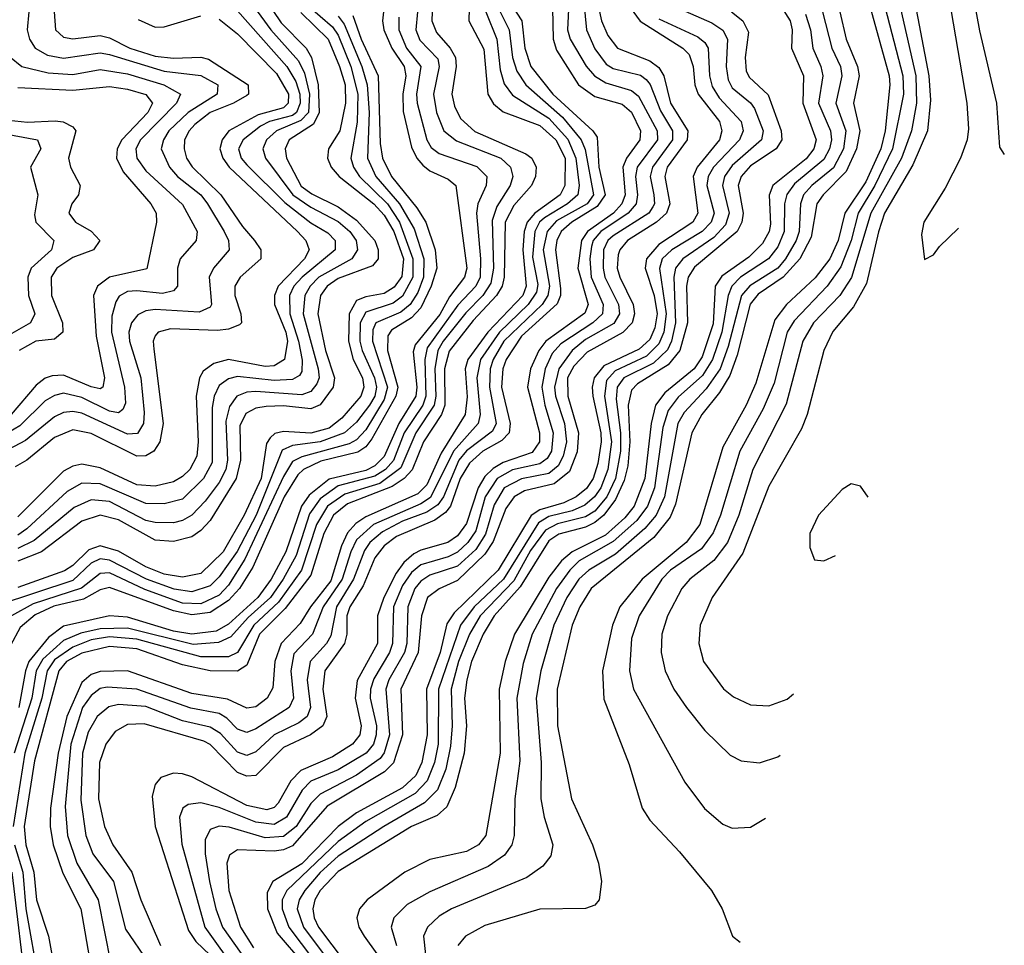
# Model space of a CAD drawing. Header units: inches. Extents: x 884549 to 1028252, y 526810 to 653624.
# Tile 1002 of 1056: x 1022854 to 1025004, y 625810 to 627833. Entities that reach past the tile are written whole.
import ezdxf

# ---------------------------------------------------------------- set-up
doc = ezdxf.new("R2010")
doc.units = ezdxf.units.IN
doc.header["$MEASUREMENT"] = 0
doc.layers.add('B0622', color=7, linetype='Continuous')

msp = doc.modelspace()

# ---------------------------------------------------------------- linework, layer by layer
at = {"layer": 'B0622', "color": 5}
for points, elevation in [([(1024927.1, 628138.8), (1024910, 628137.7), (1024890, 628127.8), (1024870, 628108), (1024855.6, 628070), (1024857.3, 628030), (1024922.5, 627650), (1024926.2, 627593.8), (1024923.4, 627570), (1024908.8, 627530), (1024875.3, 627464.7), (1024828.7, 627390), (1024823.5, 627363.5), (1024830, 627308.8), (1024850, 627318.9), (1024862.7, 627337.3), (1024903.6, 627376.4), (1024904.2, 627376.8)], 3220), ([(1024970, 628053.9), (1024950, 628053.6), (1024932.3, 628027.7), (1024932, 627908), (1024950, 627808.5), (1024986.9, 627650), (1024993.9, 627553.9), (1025004.3, 627538.1)], 3240), ([(1024098.8, 627950), (1024124.8, 627830), (1024138.2, 627798.2), (1024159.3, 627770), (1024230, 627742.3), (1024250, 627727.7), (1024260.6, 627710), (1024275.6, 627650), (1024313.3, 627590), (1024312, 627570), (1024267.9, 627510), (1024263.2, 627490), (1024274.1, 627430), (1024266.8, 627410), (1024244.6, 627390), (1024181.6, 627350), (1024164.5, 627330), (1024160.9, 627319.1), (1024159.1, 627290), (1024164.8, 627270), (1024193.9, 627210), (1024196.7, 627190), (1024191.3, 627170), (1024171.1, 627148.9), (1024093.5, 627106.5), (1024064.2, 627075.8), (1024050.7, 627050), (1024051.4, 627010), (1024074.2, 626930), (1024071.5, 626888.5), (1024054.5, 626845.5), (1024021.4, 626818.6), (1023956.6, 626803.4), (1023933.8, 626790), (1023915.7, 626764.3), (1023887.8, 626692.2), (1023870, 626665.2), (1023810, 626607.1), (1023770, 626589.1), (1023745, 626570), (1023731.4, 626530), (1023724.6, 626450), (1023686.4, 626370), (1023689.8, 626270.2), (1023670.7, 626209.3), (1023650.9, 626189.1), (1023526, 626114), (1023450, 626027.8), (1023430, 626018.8), (1023410, 626016.3), (1023330, 626019.1), (1023312.6, 626007.4), (1023306.9, 625990), (1023311.1, 625930), (1023336.1, 625850), (1023365, 625805)], 2880), ([(1023836.9, 627910), (1023835.1, 627830), (1023868, 627768), (1023876.6, 627670), (1023888.7, 627648.7), (1023910, 627631.5), (1023990, 627601.2), (1024025.2, 627570), (1024045, 627530), (1024044.9, 627470), (1024034.6, 627450), (1023978.9, 627410), (1023962.5, 627390), (1023955.9, 627370), (1023952.9, 627330), (1023960.1, 627250), (1023953.2, 627230), (1023876.8, 627150), (1023833.1, 627090), (1023827.2, 627070), (1023831.3, 627008.7), (1023827.1, 626970), (1023774.6, 626885.4), (1023743.5, 626816.5), (1023723.4, 626796.6), (1023610, 626746.4), (1023588, 626732), (1023570, 626711.2), (1023556.7, 626683.3), (1023533.5, 626606.5), (1023489.1, 626550), (1023466.9, 626513.1), (1023425, 626470), (1023411.1, 626430), (1023407, 626373.1), (1023394.4, 626350), (1023370, 626331.4), (1023350, 626328.6), (1023308, 626348), (1023230, 626360.2), (1023090, 626410), (1023030, 626408.6), (1023010, 626401.8), (1022990, 626384.6), (1022957, 626310), (1022938.6, 626230), (1022921.5, 626110), (1022920.7, 626070), (1022927, 626030), (1022948.1, 625968.1), (1022987.9, 625890), (1023008.7, 625768.7)], 2720), ([(1024490, 627904), (1024536.7, 627830), (1024540.9, 627810), (1024539.3, 627770), (1024565.7, 627710), (1024564.2, 627650), (1024593.7, 627570), (1024588.7, 627550), (1024571.6, 627528.4), (1024498.5, 627470), (1024490.9, 627449.1), (1024493.9, 627386.1), (1024490.6, 627369.4), (1024476.6, 627343.4), (1024446.4, 627313.6), (1024387.8, 627272.2), (1024372.6, 627250), (1024368.3, 627168.3), (1024344.2, 627095.8), (1024327.1, 627070), (1024262.9, 627017.1), (1024242.9, 626990), (1024232.9, 626950), (1024219.6, 626830), (1024196.1, 626770), (1024175.9, 626744.1), (1024133.6, 626706.4), (1024060.7, 626670), (1024037.4, 626650), (1024010, 626614.9), (1023934.5, 626490), (1023914.2, 626430), (1023901.5, 626370), (1023903.2, 626230), (1023872, 626050), (1023855.8, 626030), (1023830, 626015.4), (1023750, 625998), (1023695.1, 625970), (1023612.7, 625910), (1023596.2, 625890), (1023590.4, 625870), (1023595, 625850), (1023606.2, 625830), (1023658.4, 625758.4)], 3020), ([(1022878, 627890), (1022870.6, 627810), (1022875.4, 627790), (1022888, 627770), (1022914.9, 627754.9), (1022950, 627748.1), (1023030, 627759.9), (1023050, 627756.5), (1023170, 627720.2), (1023250, 627710.4), (1023287.2, 627690), (1023285.5, 627670), (1023222, 627630), (1023179.8, 627590), (1023167.9, 627570), (1023163.4, 627550), (1023181.3, 627510), (1023199, 627490), (1023249.5, 627450), (1023264.1, 627430), (1023300.9, 627370), (1023310.1, 627350), (1023311.7, 627330), (1023277.7, 627290), (1023268.3, 627270), (1023272.9, 627210), (1023270, 627204.3), (1023246.5, 627193.5), (1023150, 627199.4), (1023130, 627196.8), (1023112.1, 627187.9), (1023098.3, 627170), (1023092.8, 627150), (1023094.1, 627130), (1023118.4, 627050), (1023126, 626974), (1023124.4, 626950), (1023111.7, 626928.3), (1023090, 626926.9), (1022990, 626972.8), (1022970, 626976.4), (1022950, 626974), (1022930, 626965.1), (1022866.8, 626913.2), (1022830, 626893.5)], 2360), ([(1022926.3, 627890), (1022932.6, 627810), (1022950, 627794.5), (1022970, 627790.6), (1023030, 627798.2), (1023050, 627793.1), (1023094.5, 627770), (1023150, 627752.5), (1023190, 627748.2), (1023250, 627750.7), (1023266.6, 627746.6), (1023353.3, 627690), (1023353.8, 627670), (1023350, 627667), (1023321.2, 627650), (1023269.9, 627630.1), (1023236.7, 627603.3), (1023224.1, 627590), (1023214.4, 627570), (1023213.2, 627550), (1023218.6, 627530), (1023231.1, 627511.1), (1023293.4, 627450), (1023340.7, 627380.7), (1023367.2, 627350), (1023381, 627330), (1023380.6, 627310), (1023335.4, 627270), (1023324.2, 627250), (1023324.3, 627230), (1023337.1, 627190), (1023338.4, 627170), (1023334, 627166), (1023310, 627156.6), (1023286.2, 627153.8), (1023183.2, 627156.8), (1023156.8, 627150), (1023150, 627141.6), (1023145.8, 627130), (1023147.3, 627112.7), (1023167.5, 626950), (1023160.3, 626910), (1023146.8, 626890), (1023130, 626879.7), (1023110, 626878.6), (1023010, 626928.2), (1022970, 626936.5), (1022930, 626919.5), (1022870, 626869.9), (1022844.7, 626855.3)], 2380), ([(1023390, 627877.7), (1023425.5, 627825.5), (1023479.7, 627770), (1023491.7, 627750), (1023506.1, 627690), (1023508.5, 627630), (1023495.6, 627604.4), (1023443, 627570), (1023433.8, 627550), (1023436.9, 627530), (1023468.9, 627468.9), (1023492, 627452), (1023550, 627423.4), (1023590, 627394.4), (1023629.8, 627350), (1023636.9, 627330), (1023637.3, 627310), (1023624.9, 627295.1), (1023550, 627267), (1023525.3, 627250), (1023511.4, 627230), (1023505.6, 627190), (1023522.3, 627110), (1023541.7, 627050), (1023539, 627030), (1023510, 626991.3), (1023490, 626982.2), (1023430, 626988.8), (1023392.4, 626987.6), (1023370, 626984.1), (1023348.1, 626971.9), (1023335.1, 626944.9), (1023336.4, 626870), (1023327.1, 626830), (1023270, 626738.6), (1023250, 626716.3), (1023230, 626702.8), (1023190, 626692.6), (1023150, 626695.2), (1023070, 626739.5), (1023030, 626749.8), (1022990, 626736.9), (1022901.9, 626670), (1022850, 626649.8)], 2480), ([(1023653.3, 627890), (1023646.5, 627830), (1023649.7, 627810.3), (1023666.6, 627770), (1023694.1, 627730), (1023697.6, 627710), (1023690.7, 627670), (1023691.8, 627631.8), (1023710, 627553.8), (1023721.3, 627530), (1023734.7, 627514.7), (1023750, 627502.4), (1023790, 627484.3), (1023806.3, 627470), (1023830.5, 627290), (1023825.8, 627270), (1023793.1, 627226.9), (1023771.6, 627188.4), (1023717.9, 627122.1), (1023713.3, 627106.7), (1023721.8, 627030), (1023719.1, 627010), (1023681.9, 626950), (1023650, 626878.3), (1023630, 626858), (1023610, 626847.4), (1023530, 626829), (1023486, 626794), (1023469.8, 626770), (1023435.2, 626670), (1023403.6, 626610), (1023374.3, 626570), (1023310, 626511.7), (1023283.2, 626496.8), (1023230, 626490), (1023190, 626496.9), (1023090, 626527.4), (1023050, 626530.1), (1022950, 626507.4), (1022917.5, 626482.5), (1022874.4, 626430), (1022866.9, 626410), (1022852.6, 626330)], 2620), ([(1024739.1, 627879.1), (1024782.9, 627710), (1024784.2, 627670), (1024760.4, 627550), (1024721.2, 627470), (1024685, 627410), (1024669.9, 627350), (1024647.5, 627292.5), (1024617.7, 627250), (1024545.6, 627174.4), (1024530.3, 627150), (1024501.7, 627038.3), (1024477.8, 626982.2), (1024426.7, 626890), (1024384.9, 626750), (1024368.4, 626711.6), (1024343.4, 626676.6), (1024275.2, 626630), (1024256.2, 626610), (1024206.7, 626530), (1024190, 626480.5), (1024186, 626410), (1024194.7, 626370), (1024307, 626167), (1024349.3, 626109.3), (1024390, 626074.8), (1024410, 626066.4), (1024450, 626068.6), (1024482.6, 626088.4)], 3140), ([(1024770, 627890), (1024810.9, 627710), (1024812.5, 627650), (1024801.4, 627590), (1024780.1, 627530), (1024712.8, 627410), (1024670.4, 627269.6), (1024645, 627230), (1024587.8, 627170), (1024564.1, 627130), (1024527.8, 626992.2), (1024454.8, 626850), (1024424.6, 626750), (1024399.5, 626690), (1024370, 626650.8), (1024317.6, 626610), (1024300.4, 626590), (1024268.5, 626530), (1024256.3, 626490), (1024255.2, 626450), (1024264, 626410), (1024282.5, 626370), (1024310.6, 626330), (1024350, 626279.8), (1024405.8, 626225.8), (1024430, 626213), (1024470, 626208.9), (1024510, 626222.2), (1024515.1, 626225.5)], 3160), ([(1024805.9, 627885.9), (1024839.4, 627710), (1024843.2, 627656.8), (1024836.5, 627590), (1024804.6, 627515.3), (1024742.9, 627410), (1024729.2, 627369.2), (1024703.5, 627256.5), (1024674.9, 627205.1), (1024630, 627151.4), (1024610.1, 627110), (1024573.9, 626970), (1024561.5, 626938.5), (1024490, 626813.1), (1024433.3, 626666.7), (1024366.5, 626570), (1024340.1, 626510), (1024337.5, 626470), (1024347.7, 626430), (1024390.8, 626370.8), (1024413.1, 626353.1), (1024450, 626335.8), (1024490, 626333.5), (1024530, 626348.4), (1024544, 626359.8)], 3180), ([(1023483.5, 627863.5), (1023537, 627817), (1023550, 627798.4), (1023577.1, 627730), (1023592.6, 627670), (1023591.1, 627608.9), (1023577.4, 627530), (1023583.1, 627510), (1023596.1, 627490), (1023657.2, 627430), (1023683.7, 627390), (1023712.9, 627310), (1023712.8, 627270), (1023690, 627228.7), (1023670, 627213.5), (1023610, 627193.2), (1023597.9, 627170), (1023597.1, 627130), (1023601.8, 627110), (1023629.1, 627050), (1023633.4, 627030), (1023630, 627010), (1023618, 626990), (1023590, 626953), (1023563.7, 626930), (1023510, 626910.3), (1023450, 626902), (1023427.7, 626892.3), (1023370.4, 626750), (1023329, 626671), (1023290, 626615.1), (1023270, 626595.8), (1023230, 626582.6), (1023191.8, 626588.2), (1023131, 626610), (1023050, 626652.1), (1023030, 626654.4), (1023010, 626645.4), (1022970, 626607.5), (1022806.3, 626553.7)], 2540), ([(1023358.6, 627870), (1023402.4, 627810), (1023462.7, 627742.7), (1023475.9, 627715.9), (1023486.9, 627670), (1023484.7, 627630), (1023468.1, 627611.9), (1023415.2, 627590), (1023393.2, 627570), (1023385, 627550), (1023390.7, 627530), (1023450.6, 627450), (1023490, 627422.7), (1023550, 627391.5), (1023575.5, 627370), (1023589.2, 627350), (1023591.8, 627330), (1023579.6, 627310), (1023507.8, 627270), (1023488.3, 627250), (1023477.2, 627230), (1023473.2, 627190), (1023506.2, 627070), (1023508.2, 627050), (1023503.1, 627036.9), (1023490, 627020.1), (1023470, 627012.8), (1023370, 627020), (1023350, 627018.8), (1023328.2, 627010), (1023312.6, 626987.4), (1023304.7, 626955.3), (1023308.2, 626870), (1023304.2, 626850), (1023290, 626821.5), (1023259.3, 626780.7), (1023230, 626749.7), (1023210, 626738.6), (1023190, 626733.6), (1023150, 626734.1), (1023130, 626738.7), (1023050, 626780.1), (1023010, 626783.7), (1022973.3, 626766.7), (1022885.6, 626694.4), (1022850, 626677.5)], 2460), ([(1023930, 627861.5), (1023950.8, 627830), (1023957.6, 627770), (1023970.4, 627730.4), (1024018.6, 627670), (1024106.1, 627590), (1024115.5, 627575.5), (1024119.1, 627510), (1024132.9, 627450), (1024115.5, 627424.4), (1024060, 627390), (1024036.9, 627370), (1024027.2, 627350), (1024024.1, 627330), (1024034.9, 627245.1), (1024035, 627230), (1024028.2, 627211.8), (1023950, 627140.8), (1023916.3, 627090), (1023909.6, 627070), (1023906.5, 627030), (1023925.3, 626950), (1023923.1, 626930), (1023906.9, 626913.1), (1023865.9, 626890), (1023836.1, 626863.9), (1023815.8, 626830), (1023795, 626770), (1023783.9, 626756.1), (1023760.7, 626739.3), (1023676.8, 626703.2), (1023650, 626682.7), (1023630, 626656.8), (1023604.1, 626595.9), (1023575.3, 626550), (1023568.4, 626530), (1023568.9, 626490), (1023563.7, 626470), (1023520.3, 626410), (1023516, 626370), (1023525.2, 626310), (1023516.3, 626290), (1023489.6, 626270.4), (1023430, 626242.6), (1023370, 626181.6), (1023350, 626180), (1023330, 626188), (1023270, 626249.1), (1023256.1, 626256.1), (1023126, 626294), (1023090, 626292.5), (1023062.6, 626277.4), (1023042.2, 626250), (1023028.8, 626210), (1023026.1, 626130), (1023039.1, 626070), (1023057.6, 626030), (1023099.4, 625970), (1023118.6, 625910), (1023161.5, 625810)], 2780), ([(1024017.9, 627857.9), (1024019, 627790), (1024026.2, 627766.2), (1024074.3, 627690), (1024110, 627665), (1024170, 627648), (1024190.4, 627630.4), (1024210, 627590), (1024208.3, 627570), (1024179.1, 627530), (1024171.4, 627510), (1024176.2, 627450), (1024169.1, 627430), (1024150.9, 627410), (1024094.1, 627370), (1024080.7, 627350), (1024072.7, 627290), (1024095.6, 627210), (1024088.3, 627191.7), (1024002.9, 627130), (1023987.7, 627110), (1023969.4, 627070), (1023963.3, 627030), (1023989.6, 626930), (1023989, 626910), (1023973, 626887), (1023910, 626865.1), (1023887.8, 626852.2), (1023870, 626834.8), (1023855.2, 626810), (1023830, 626732), (1023810, 626704.7), (1023789.5, 626690.5), (1023730, 626673.9), (1023714.6, 626665.4), (1023693.3, 626646.7), (1023676.4, 626623.6), (1023649.5, 626570), (1023635.2, 626530), (1023635.4, 626470), (1023591.2, 626388.9), (1023586.9, 626350), (1023599.8, 626290), (1023596.8, 626270), (1023581.2, 626250), (1023537.6, 626222.4), (1023467.8, 626192.2), (1023446.6, 626170), (1023419, 626121), (1023410, 626111.2), (1023394, 626106), (1023350, 626115.9), (1023230, 626178.7), (1023210, 626185.2), (1023190, 626186.5), (1023162.7, 626177.3), (1023150, 626161.8), (1023143.6, 626136.4), (1023150.4, 626069.6), (1023223, 625843), (1023238.8, 625818.8), (1023270, 625788.6)], 2820), ([(1024053.7, 627870), (1024050.4, 627810), (1024056.5, 627790), (1024091.2, 627731.2), (1024109.5, 627709.5), (1024134.4, 627694.4), (1024190, 627678), (1024205.2, 627665.2), (1024246, 627590), (1024246.8, 627570), (1024202.4, 627510), (1024198.6, 627490), (1024203.5, 627450), (1024200.2, 627430), (1024183.2, 627410), (1024123.4, 627370), (1024106.8, 627350), (1024102.9, 627337.1), (1024099.2, 627310), (1024102.3, 627270), (1024128.4, 627210), (1024127.1, 627190), (1024105.5, 627170), (1024035.8, 627124.2), (1024017, 627103), (1024001.8, 627070), (1023994.3, 627030), (1024001, 626990), (1024019.5, 626930), (1024015.3, 626890), (1024005.8, 626874.2), (1023990, 626862.2), (1023930, 626849.3), (1023896.6, 626830), (1023870.9, 626790), (1023850, 626715.9), (1023833.1, 626690), (1023810, 626669.4), (1023790, 626659.2), (1023730, 626641.7), (1023710, 626625), (1023690, 626596.6), (1023670.3, 626550), (1023668.4, 626470), (1023661.6, 626450), (1023627.5, 626392.5), (1023620.6, 626370), (1023619.8, 626350), (1023633.3, 626290), (1023632.9, 626270), (1023627, 626250), (1023610.7, 626230), (1023550, 626193.9), (1023490, 626168.6), (1023471, 626149), (1023436.7, 626090), (1023410, 626074.2), (1023370, 626079), (1023290, 626111.6), (1023250, 626121.8), (1023221.9, 626118.1), (1023210.4, 626109.6), (1023203.4, 626090), (1023208.5, 626031.5), (1023258.7, 625850), (1023329.9, 625749.9)], 2840), ([(1024086.4, 627870), (1024091.7, 627810), (1024110, 627769), (1024135.1, 627735.1), (1024150, 627725.7), (1024210, 627711), (1024221.9, 627701.9), (1024230.9, 627690.9), (1024253.3, 627633.3), (1024279.5, 627590), (1024279.4, 627570), (1024236.2, 627510), (1024230.7, 627490), (1024238.8, 627450), (1024240.2, 627430), (1024236.6, 627423.4), (1024228.2, 627410), (1024150, 627360.4), (1024138.7, 627350), (1024128.7, 627330), (1024128, 627290), (1024132.3, 627270), (1024162.1, 627210), (1024164, 627190), (1024151.3, 627168.7), (1024090, 627133.7), (1024060.5, 627110), (1024031.2, 627070), (1024022.1, 627030), (1024024.1, 627010), (1024043.9, 626950), (1024048.2, 626910), (1024041, 626879), (1024030, 626857.7), (1024010, 626840.9), (1023950, 626829.2), (1023912.3, 626810), (1023890, 626772.6), (1023871.6, 626708.4), (1023850, 626675.3), (1023810, 626638.8), (1023750, 626618.7), (1023730, 626606.2), (1023717, 626590), (1023701.6, 626550), (1023699.7, 626470), (1023694.5, 626450), (1023660.5, 626390), (1023654, 626370), (1023661.4, 626270), (1023650, 626231), (1023641.2, 626218.8), (1023590, 626182.2), (1023510, 626140.2), (1023490, 626119.8), (1023457.6, 626070), (1023430, 626047.8), (1023390, 626045.3), (1023311.6, 626068.4), (1023290, 626070.6), (1023270, 626063.4), (1023259.3, 626040.7), (1023259.3, 626010), (1023268.7, 625950), (1023282.6, 625890), (1023297.2, 625850), (1023350, 625775.2)], 2860), ([(1024179.3, 627870), (1024209.3, 627829.3), (1024302.4, 627770), (1024316.1, 627756.1), (1024324.6, 627730), (1024328.2, 627690), (1024335.9, 627670), (1024382.4, 627610), (1024387.6, 627590), (1024382.6, 627570), (1024333.4, 627510), (1024324.8, 627490), (1024335.1, 627410), (1024324.1, 627390), (1024250, 627341.1), (1024223.2, 627310), (1024220.1, 627290), (1024240, 627230), (1024246, 627190), (1024240.9, 627159.1), (1024230, 627133.6), (1024207.1, 627112.9), (1024130, 627076.2), (1024108.5, 627050), (1024104, 627030), (1024105.6, 627010), (1024123.4, 626930), (1024123.9, 626910), (1024116.9, 626863.1), (1024106.4, 626830), (1024091.9, 626808.1), (1024069.7, 626790.3), (1024042.8, 626777.2), (1023990, 626761.9), (1023971, 626749), (1023899.2, 626630), (1023803.2, 626536.8), (1023787.3, 626512.7), (1023772.5, 626450), (1023742.8, 626370), (1023744.1, 626270), (1023732, 626210), (1023718.9, 626181.1), (1023690, 626154.6), (1023590, 626099.4), (1023550, 626070.1), (1023470, 625988.2), (1023407.1, 625950), (1023394.3, 625925.7), (1023395.6, 625890), (1023416.6, 625836.6), (1023473.8, 625770)], 2920), ([(1024254.3, 627874.3), (1024365.7, 627825.7), (1024389.9, 627809.9), (1024400, 627790), (1024397.2, 627730), (1024401.1, 627701.1), (1024410, 627683.3), (1024450, 627650.9), (1024458.5, 627638.5), (1024477.5, 627590), (1024473.9, 627570), (1024410, 627514), (1024393, 627490), (1024388.6, 627470), (1024403.4, 627410), (1024395.8, 627384.2), (1024370, 627357), (1024302.6, 627310), (1024286.3, 627290), (1024282.4, 627270), (1024286.4, 627170), (1024277.9, 627130), (1024269, 627111), (1024238.1, 627081.9), (1024173.4, 627050), (1024158.7, 627030), (1024156.5, 627003.5), (1024166.5, 626930), (1024166.1, 626890), (1024155, 626830), (1024136.1, 626790), (1024110, 626759.1), (1024090, 626746.1), (1024028.7, 626731.3), (1024002.6, 626717.4), (1023970, 626672.8), (1023933.1, 626606.9), (1023859.6, 626530), (1023836.7, 626490), (1023812.2, 626430), (1023796.6, 626370), (1023798.9, 626290), (1023794.9, 626245.1), (1023784.5, 626195.5), (1023766.4, 626150), (1023738.4, 626121.6), (1023649.2, 626070), (1023550, 626005), (1023510, 625969.3), (1023476.9, 625930), (1023464.5, 625910), (1023460.5, 625890), (1023473.9, 625850), (1023566.3, 625726.3)], 2960), ([(1024708.3, 627870), (1024752.7, 627710), (1024754.6, 627690), (1024744.3, 627590), (1024734.3, 627550), (1024701.7, 627478.3), (1024656.2, 627410), (1024641.2, 627350), (1024623.1, 627310), (1024591.3, 627268.7), (1024528.8, 627210), (1024503.1, 627176.9), (1024461.9, 627038.1), (1024440.6, 626990), (1024390, 626898.6), (1024339.1, 626730), (1024309.4, 626690), (1024213.2, 626610), (1024164.9, 626550), (1024148.5, 626510), (1024127.2, 626410), (1024130, 626347.9), (1024185.3, 626205.3), (1024213.3, 626110), (1024230, 626083.5), (1024294.7, 626014.7), (1024365, 625930), (1024388.3, 625890), (1024410.4, 625830), (1024427.7, 625817)], 3120), ([(1023582, 627842), (1023600.1, 627790), (1023637.1, 627710), (1023641.7, 627561.7), (1023646.5, 627530), (1023665.8, 627490), (1023721.7, 627421.7), (1023741.4, 627390), (1023761.8, 627330), (1023765.2, 627290), (1023753, 627250), (1023730, 627202.8), (1023710, 627181), (1023665.9, 627154.1), (1023658.2, 627141.8), (1023657.7, 627110), (1023679.6, 627030), (1023675.3, 627010), (1023623.4, 626916.6), (1023610, 626899), (1023592.5, 626887.5), (1023512.1, 626867.9), (1023474.2, 626850), (1023461.8, 626838.2), (1023431.8, 626790), (1023363.6, 626636.4), (1023334.5, 626590), (1023310, 626563.8), (1023270, 626537.3), (1023230, 626532.2), (1023190, 626540.8), (1023050, 626592.2), (1023030, 626586.6), (1022993.5, 626566.5), (1022929, 626551), (1022887.7, 626532.3), (1022855, 626505), (1022834.5, 626465.5)], 2580), ([(1023550, 627840), (1023562.9, 627822.9), (1023601.6, 627730), (1023613.3, 627690), (1023617.6, 627630), (1023613.7, 627530), (1023632.2, 627490), (1023683.4, 627430), (1023715.5, 627375.5), (1023736.7, 627310), (1023735.8, 627270), (1023723.3, 627236.8), (1023706.7, 627210), (1023686.4, 627193.6), (1023632, 627170), (1023625.4, 627154.7), (1023625, 627130), (1023657.2, 627030), (1023650, 627002.9), (1023610, 626936.5), (1023590, 626914.8), (1023573.8, 626906.2), (1023470, 626877.8), (1023450, 626867), (1023430, 626834.8), (1023346, 626654), (1023310, 626597), (1023290, 626575.5), (1023250, 626556.4), (1023210, 626558.1), (1023127.3, 626587.3), (1023050, 626624), (1023030, 626622.7), (1022989.4, 626590.6), (1022884, 626556), (1022836, 626530)], 2560), ([(1023722.6, 627850), (1023719.3, 627810), (1023727.7, 627787.7), (1023767.3, 627747.3), (1023770.4, 627730), (1023757.5, 627670), (1023764.5, 627630), (1023780.5, 627590), (1023808, 627568), (1023905.1, 627530), (1023926.2, 627510), (1023930.8, 627490), (1023925.3, 627470), (1023895.8, 627424.2), (1023886.2, 627393.9), (1023888.6, 627290), (1023883, 627257), (1023865.5, 627230), (1023828.1, 627191.9), (1023779.3, 627130), (1023767.5, 627110), (1023760.4, 627070), (1023762.9, 627010), (1023759.3, 626990), (1023719.2, 626930), (1023686.4, 626853.6), (1023640.5, 626819.5), (1023563.9, 626796.1), (1023526.2, 626770), (1023502.1, 626730), (1023469.5, 626630), (1023419.7, 626560.3), (1023365.4, 626510), (1023330, 626450), (1023310, 626440.5), (1023250, 626440.5), (1023110, 626478.8), (1023050, 626484), (1023010, 626477.4), (1022970, 626462), (1022930, 626433.7), (1022914.2, 626410), (1022902.8, 626350), (1022865.3, 626230), (1022839.7, 626070)], 2660), ([(1023681.9, 627838.1), (1023682.2, 627810), (1023698.9, 627770), (1023730, 627730), (1023720.8, 627670), (1023722.1, 627650), (1023743, 627570), (1023753, 627553), (1023770, 627540), (1023852.1, 627512.1), (1023874.5, 627490), (1023873, 627470), (1023854.8, 627430), (1023851.4, 627410), (1023860.5, 627310), (1023859.4, 627270), (1023850.5, 627250), (1023811.2, 627208.8), (1023744.1, 627115.9), (1023738.6, 627090), (1023741.2, 627010), (1023734.2, 626990), (1023694, 626930), (1023670.3, 626869.8), (1023653.3, 626850), (1023630, 626834.9), (1023550, 626814.1), (1023510, 626785.7), (1023487.1, 626752.9), (1023457.9, 626662.1), (1023429.8, 626610), (1023402.1, 626570), (1023353.2, 626526.8), (1023315.5, 626484.5), (1023288.4, 626471.6), (1023232.7, 626467.3), (1023090, 626503.2), (1023030, 626502), (1022987.4, 626492.6), (1022950, 626476.1), (1022904.7, 626435.3), (1022890.4, 626410), (1022880.5, 626350), (1022842.1, 626230)], 2640), ([(1023330, 627852.1), (1023437.7, 627730), (1023457.2, 627697.2), (1023466, 627670), (1023466.9, 627650), (1023458.8, 627630), (1023450, 627623.3), (1023399.4, 627610), (1023380, 627600), (1023342.4, 627570), (1023332.1, 627550), (1023338, 627530), (1023350, 627515.7), (1023433.2, 627433.2), (1023490, 627388.6), (1023526.8, 627366.8), (1023543.4, 627350), (1023542.9, 627330), (1023470.8, 627270), (1023453.2, 627250), (1023443.5, 627230), (1023444, 627190), (1023463.1, 627130), (1023471.4, 627088.6), (1023470, 627063.8), (1023465, 627055), (1023450, 627046.2), (1023410, 627044.4), (1023330, 627053), (1023310, 627048.1), (1023290, 627033), (1023279.1, 627010), (1023274.7, 626985.3), (1023274.7, 626865.3), (1023255.3, 626830), (1023210, 626784.7), (1023170, 626774.6), (1023130, 626775.7), (1023030, 626818.6), (1022990, 626820.2), (1022957.9, 626802.1), (1022870, 626719.9), (1022850, 626706.7)], 2440), ([(1023468.4, 627848.4), (1023527.8, 627790), (1023552.8, 627730), (1023564.9, 627690), (1023565.4, 627650), (1023553, 627590), (1023528.6, 627550), (1023526.1, 627530), (1023534.4, 627510), (1023552, 627490), (1023627.2, 627430), (1023650, 627405.4), (1023671.1, 627370), (1023692.4, 627310), (1023688.9, 627271.1), (1023671.9, 627248.1), (1023650, 627234.4), (1023610, 627227.2), (1023590, 627218.9), (1023573.4, 627190), (1023572.1, 627130), (1023582.5, 627090), (1023602.6, 627050), (1023605.7, 627030), (1023599.3, 627010), (1023557.7, 626962.3), (1023530, 626940.2), (1023490, 626928.9), (1023430, 626932.7), (1023411.7, 626928.2), (1023401, 626919), (1023393.1, 626906.9), (1023381.2, 626830), (1023344.3, 626750), (1023298.9, 626670), (1023250, 626622.9), (1023210, 626614.3), (1023170, 626621.3), (1023130, 626637.2), (1023070, 626671.5), (1023030, 626682.7), (1023005.4, 626674.6), (1022970, 626639.9), (1022951.9, 626628.1), (1022850, 626591.9)], 2520), ([(1023755.2, 627850), (1023754.5, 627830), (1023764.2, 627804.2), (1023794.5, 627770), (1023805.8, 627750), (1023807, 627730), (1023798, 627670), (1023803.7, 627643.7), (1023816.8, 627616.8), (1023848.4, 627588.4), (1023959.7, 627539.7), (1023972.4, 627530), (1023981.9, 627510), (1023980.9, 627490), (1023972.1, 627470), (1023933.1, 627426.9), (1023914.5, 627390), (1023911.8, 627270), (1023907.6, 627250), (1023895.7, 627230), (1023844.5, 627175.5), (1023792, 627108), (1023781.7, 627070), (1023782.7, 626990), (1023775.4, 626970), (1023736.2, 626910), (1023710.9, 626849.1), (1023694.1, 626830), (1023667.5, 626812.5), (1023570, 626775), (1023539.3, 626750), (1023518.4, 626710), (1023490, 626618.7), (1023433.8, 626546.2), (1023377.9, 626490), (1023350, 626422.7), (1023330, 626409.5), (1023270, 626409.7), (1023210, 626423), (1023110, 626458), (1023050, 626463), (1022990, 626448.7), (1022956.5, 626430), (1022939.8, 626410), (1022886.5, 626213.5), (1022864.1, 626070), (1022867.5, 626030), (1022885, 625970), (1022890.7, 625910), (1022916.8, 625830), (1022935, 625730)], 2680), ([(1023872.2, 627850), (1023895.9, 627790), (1023903.3, 627723.3), (1023912, 627692), (1023930, 627667.8), (1024010, 627617.7), (1024051.3, 627571.3), (1024068.3, 627530), (1024075.6, 627470), (1024072.8, 627450), (1024050.8, 627430), (1024000.2, 627399.8), (1023989.5, 627390), (1023979.2, 627370), (1023974, 627314), (1023985.9, 627254.1), (1023982.7, 627237.3), (1023964.9, 627210), (1023901.8, 627150), (1023860.2, 627090), (1023852.5, 627050), (1023859.4, 626970), (1023855.7, 626950), (1023801.7, 626890), (1023751.2, 626788.8), (1023730, 626774.9), (1023626.5, 626730), (1023590, 626696.1), (1023577.3, 626670), (1023558.7, 626610), (1023517.1, 626550), (1023493.6, 626490), (1023452.6, 626447.4), (1023446.4, 626410), (1023452.2, 626350), (1023442.8, 626330), (1023370, 626283.2), (1023350, 626275.1), (1023330, 626282.5), (1023306.8, 626306.8), (1023290, 626316.9), (1023228.2, 626328.2), (1023110, 626370.1), (1023045.6, 626374.4), (1023030, 626371.4), (1023010, 626356.4), (1022991.4, 626330), (1022965.9, 626250), (1022953.7, 626113.7), (1022958.3, 626050), (1022979, 625990), (1023025.5, 625910), (1023053.4, 625770)], 2740), ([(1023903.1, 627850), (1023923.4, 627810), (1023930, 627750), (1023940, 627720), (1023959.8, 627690), (1024039.2, 627619.2), (1024080.3, 627570), (1024088.7, 627548.7), (1024107.5, 627450), (1024093.4, 627430), (1024026.6, 627393.4), (1024005.7, 627370), (1023997.1, 627330), (1024011.2, 627250), (1024007.7, 627230), (1023995.1, 627210), (1023911.7, 627130), (1023888.2, 627090), (1023881.9, 627070), (1023880, 627030), (1023894.6, 626950), (1023886.5, 626933.5), (1023830, 626890.6), (1023813.2, 626870), (1023779.5, 626790), (1023767.2, 626772.8), (1023743.3, 626756.7), (1023690, 626736.8), (1023646.4, 626713.6), (1023618.5, 626690), (1023606.9, 626673.1), (1023583.2, 626610), (1023546.1, 626550), (1023533.3, 626486.7), (1023524, 626470), (1023488.3, 626430), (1023482.1, 626390), (1023489.5, 626330), (1023481.7, 626310), (1023463.9, 626296.1), (1023410, 626270.4), (1023370, 626233.1), (1023350, 626224.9), (1023330, 626232.4), (1023293, 626273), (1023270, 626287), (1023210, 626301), (1023130, 626332.1), (1023070, 626336.4), (1023049, 626331), (1023023.3, 626310), (1023003.8, 626276.2), (1022991.6, 626230), (1022987.6, 626127.6), (1022998.3, 626050), (1023013.9, 626010), (1023058.9, 625950), (1023085.3, 625845.3), (1023134.1, 625774.1)], 2760), ([(1023112.6, 627832.6), (1023150, 627816.2), (1023170, 627817.2), (1023250, 627841.2)], 2420), ([(1024250, 627834.6), (1024335.2, 627795.2), (1024350, 627782.8), (1024357.6, 627770), (1024360.4, 627710), (1024366.2, 627686.2), (1024381.5, 627661.5), (1024429.6, 627610), (1024433.7, 627590), (1024426, 627570), (1024369, 627510), (1024357.6, 627490), (1024355, 627470), (1024370.5, 627410), (1024364.5, 627390), (1024344.3, 627370), (1024278.3, 627330), (1024257.5, 627310), (1024251.1, 627288.9), (1024266.1, 627190), (1024260.5, 627150), (1024250, 627124.1), (1024222.6, 627097.4), (1024154.3, 627065.7), (1024135.7, 627044.3), (1024130.9, 627010), (1024146.6, 626910), (1024138.4, 626850), (1024122.9, 626810), (1024109.7, 626790.3), (1024088.3, 626771.7), (1024060.5, 626759.5), (1024010, 626747), (1023987, 626733), (1023911, 626610), (1023846.4, 626550), (1023816.5, 626510), (1023768.7, 626370), (1023767.7, 626250), (1023759.7, 626210), (1023744.3, 626170), (1023717.8, 626142.2), (1023610, 626080.8), (1023550, 626037.3), (1023437.7, 625930), (1023427.6, 625910), (1023427.2, 625890), (1023441.7, 625850), (1023547.7, 625710)], 2940), ([(1024408.8, 627850), (1024433.3, 627830), (1024445.4, 627805.4), (1024438.2, 627750), (1024440.6, 627720.6), (1024447, 627707), (1024488.5, 627668.5), (1024516.9, 627590), (1024518.7, 627570), (1024506, 627550), (1024450, 627513.5), (1024429.7, 627490), (1024423.4, 627470), (1024433.7, 627410), (1024431.4, 627390), (1024420.7, 627370), (1024328, 627292), (1024313.7, 627270), (1024310.3, 627250), (1024312.7, 627170), (1024296.1, 627110), (1024270, 627078.5), (1024203, 627037), (1024190, 627022.8), (1024182.7, 626990), (1024186.4, 626910), (1024182.3, 626857.7), (1024174.5, 626825.5), (1024155.6, 626784.4), (1024130, 626750.1), (1024110, 626734.3), (1024090, 626724), (1024031.2, 626708.8), (1024010, 626693.8), (1023946.8, 626593.2), (1023890.2, 626530), (1023866.6, 626490), (1023840.6, 626430), (1023830.4, 626390), (1023825.8, 626350), (1023829.7, 626290), (1023824.9, 626230), (1023805.2, 626154.8), (1023787, 626113), (1023765.8, 626094.2), (1023710, 626069.8), (1023550, 625971.9), (1023510.4, 625930), (1023499, 625910), (1023494.2, 625890), (1023497.2, 625870), (1023506.6, 625850), (1023593.9, 625733.9)], 2980), ([(1024570, 627844.6), (1024581.2, 627810), (1024586.3, 627770), (1024603.9, 627730), (1024608.2, 627710), (1024598.7, 627650), (1024625, 627590), (1024627.2, 627570), (1024622.7, 627550), (1024610, 627527.2), (1024546.1, 627473.9), (1024529.3, 627450.7), (1024524.5, 627430), (1024523.8, 627370), (1024510, 627336.3), (1024489.6, 627310), (1024428.5, 627270), (1024409.5, 627250), (1024401.1, 627230), (1024387.6, 627150), (1024367.4, 627090), (1024345.1, 627054.9), (1024292.2, 627007.8), (1024270, 626978.8), (1024258.5, 626941.5), (1024240.2, 626810), (1024225, 626770), (1024201.5, 626738.5), (1024150, 626692.5), (1024076.2, 626650), (1024055.3, 626630), (1024026.6, 626590), (1023973.4, 626490), (1023953.9, 626426.1), (1023939.8, 626350), (1023946.5, 626213.5), (1023935.7, 626130), (1023934, 626050), (1023928.7, 626030), (1023912.7, 626007.3), (1023877.5, 625982.5), (1023750, 625927.3), (1023700.7, 625899.3), (1023670.9, 625870), (1023665.3, 625850), (1023677.4, 625810)], 3040), ([(1024607, 627850), (1024628, 627770), (1024646.7, 627730), (1024649.8, 627710), (1024636.2, 627650), (1024658.3, 627590), (1024653.2, 627550), (1024631.4, 627508.6), (1024583.8, 627470), (1024566, 627450), (1024559.1, 627430), (1024556.4, 627370), (1024550, 627349.9), (1024526.8, 627310), (1024509.8, 627290), (1024448.8, 627251.2), (1024430.3, 627229.7), (1024401.3, 627118.7), (1024383.5, 627070), (1024353.6, 627026.4), (1024305.4, 626974.6), (1024291.2, 626950), (1024261.9, 626790), (1024244.1, 626750), (1024219.4, 626720.6), (1024155.4, 626664.6), (1024096.8, 626630), (1024075.4, 626610), (1024049.2, 626570), (1024020.7, 626510), (1023992.2, 626410), (1023982.3, 626350), (1023992.9, 626210), (1023992.1, 626130), (1023999.3, 626090), (1024018.5, 626030), (1024013.9, 626006.1), (1023996.8, 625983.2), (1023961.6, 625958.4), (1023796.8, 625890), (1023770, 625874.2), (1023744.6, 625850), (1023735.7, 625830), (1023740.1, 625790)], 3060), ([(1024645, 627850), (1024659.2, 627790), (1024683.8, 627730), (1024687.1, 627710), (1024674.7, 627650), (1024689.1, 627590), (1024681.3, 627550), (1024659.1, 627500.9), (1024608.5, 627450), (1024595.2, 627430), (1024582.4, 627357.6), (1024557.6, 627310), (1024521.5, 627270), (1024467.1, 627232.9), (1024449.1, 627210.9), (1024420.6, 627099.4), (1024404.9, 627055.1), (1024382.3, 627017.7), (1024343.6, 626970), (1024321.8, 626930), (1024286.1, 626773.9), (1024274.6, 626745.4), (1024238.8, 626701.2), (1024101.9, 626590), (1024077.4, 626550), (1024060.7, 626510), (1024027.6, 626370), (1024028.7, 626290), (1024058.9, 626130), (1024105.1, 626030), (1024118, 625990), (1024124.4, 625950), (1024119.7, 625910), (1024110, 625898), (1024090, 625890.7), (1023990, 625889), (1023870, 625853.8), (1023827.7, 625830), (1023810.7, 625810)], 3080), ([(1023290, 627833.4), (1023330, 627801.3), (1023414.8, 627714.8), (1023441.2, 627670), (1023440.5, 627650), (1023430, 627640), (1023375.2, 627624.8), (1023311.2, 627590), (1023296, 627570), (1023291.5, 627550), (1023297.8, 627530), (1023311.4, 627510), (1023461.1, 627370), (1023479.4, 627350), (1023486.2, 627330), (1023476.1, 627310), (1023418.8, 627250), (1023410.7, 627230), (1023410.8, 627210), (1023435.3, 627150), (1023439, 627130), (1023432.4, 627090), (1023410, 627076.3), (1023390, 627074.6), (1023309.9, 627090.1), (1023278.4, 627081.6), (1023255.1, 627064.9), (1023246.7, 627050), (1023239.5, 627010), (1023243.6, 626910), (1023240.8, 626879.2), (1023225.5, 626850), (1023210, 626834.3), (1023190, 626822.7), (1023150, 626813.4), (1023110, 626816), (1023030, 626853.7), (1022990, 626861.5), (1022970, 626857.4), (1022950, 626846), (1022850, 626746.3)], 2420), ([(1022832.1, 627752.1), (1022858.6, 627730), (1022916.4, 627716.4), (1022970, 627712.7), (1023030, 627723.8), (1023090, 627714.1), (1023169.2, 627690), (1023205.1, 627670), (1023196.3, 627650), (1023117.8, 627570), (1023108.2, 627550), (1023109.8, 627530), (1023130, 627502.1), (1023210, 627428.9), (1023241.6, 627370), (1023239.4, 627350), (1023204.8, 627310), (1023199, 627290), (1023198.5, 627250), (1023190, 627239.9), (1023165.9, 627234.1), (1023110, 627240.4), (1023090, 627238.6), (1023071.7, 627228.3), (1023064.1, 627215.9), (1023055.4, 627184.6), (1023054.4, 627150), (1023083.3, 627030), (1023085.2, 626994.8), (1023079.1, 626980.9), (1023070, 626973.7), (1023050, 626976.9), (1022990, 627007.4), (1022950, 627016.5), (1022930, 627011.3), (1022910, 626999.6), (1022854.6, 626945.4), (1022830, 626930.7)], 2340), ([(1022850, 627684.1), (1022970, 627678.3), (1023050, 627686.4), (1023090, 627680.8), (1023130, 627668.9), (1023143.9, 627650), (1023134.2, 627630), (1023077.1, 627570), (1023066.9, 627550), (1023065.9, 627530), (1023080.2, 627500.2), (1023140.6, 627430), (1023151.9, 627410), (1023152.7, 627390), (1023131.6, 627288.4), (1023050.3, 627269.7), (1023023.8, 627250), (1023015.6, 627230), (1023021.3, 627141.3), (1023039.5, 627050), (1023035.9, 627030), (1023030, 627026.2), (1023010, 627030.7), (1022950, 627055.6), (1022925.4, 627054.6), (1022910, 627049.5), (1022890, 627034.2), (1022835.5, 626970)], 2320), ([(1022830, 627613.3), (1022871.1, 627608.9), (1022931.4, 627611.4), (1022949.1, 627609.1), (1022970, 627598.4), (1022977.1, 627590), (1022960.6, 627530), (1022964.9, 627510), (1022986, 627470), (1022982.8, 627450), (1022968.4, 627430), (1022961.4, 627410), (1022976.3, 627390), (1023010.4, 627370.4), (1023029.2, 627350), (1023015.7, 627330), (1022970, 627313.3), (1022935.1, 627290), (1022922.8, 627270), (1022923.5, 627230), (1022947.8, 627170), (1022948.2, 627150), (1022930, 627134.7), (1022889.6, 627130.4), (1022852.9, 627110)], 2280), ([(1022810, 627585.1), (1022892.8, 627570), (1022900.1, 627550), (1022878, 627510), (1022894.1, 627450), (1022886.4, 627406.4), (1022889.3, 627390), (1022928.9, 627350), (1022923.5, 627330), (1022879, 627290), (1022872.2, 627270), (1022873.3, 627230), (1022887.4, 627190), (1022877.5, 627170), (1022822, 627138)], 2260), ([(1024670, 626818.6), (1024650, 626806.3), (1024598.9, 626750), (1024579.5, 626710), (1024579.3, 626679.3), (1024590, 626652.4), (1024610, 626650.2), (1024635.5, 626661.6)], 3220), ([(1024707.3, 626789.2), (1024690, 626813.2), (1024670, 626818.6)], 3220), ([(1022843, 626030), (1022860.9, 625970), (1022867.9, 625890), (1022896, 625730)], 2660), ([(1022837.1, 625970), (1022870, 625696.4)], 2640)]:
    msp.add_lwpolyline(points, dxfattribs=dict(at, elevation=elevation))

doc.saveas('drawing.dxf')
